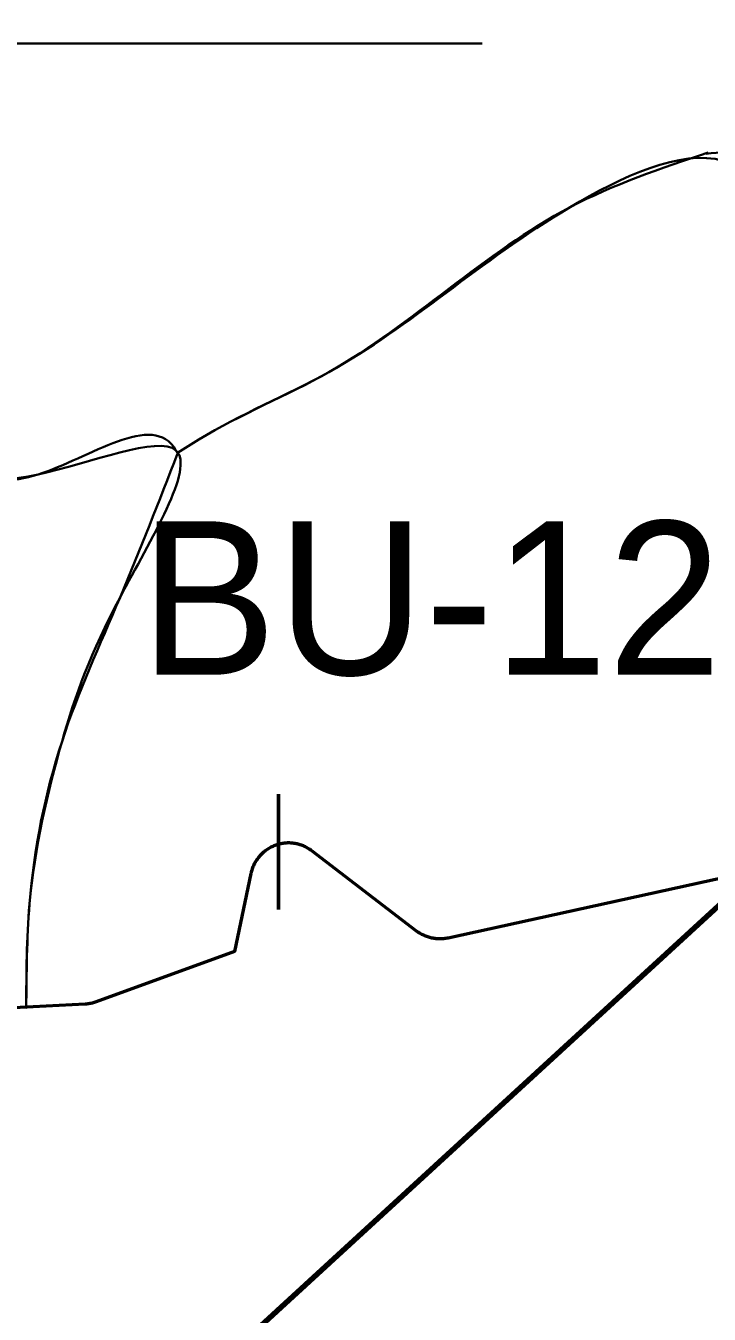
# Model space of a CAD drawing. Extents: x 553962 to 842807, y 8883888 to 9032388.
# Drawn here: x 711064 to 712844, y 8954562 to 8957918 of the extents above; entities that cross this region are included whole.
import ezdxf

# ---------------------------------------------------------------- set-up
doc = ezdxf.new("R2010")
doc.units = 0
doc.header["$LTSCALE"] = 150
for name, color, linetype, lineweight in [('20', 7, 'Continuous', 35), ('40', 7, 'Continuous', 60), ('60', 7, 'Continuous', 53), ('9', 7, 'Continuous', 90)]:
    doc.layers.add(name, color=color, linetype=linetype, lineweight=lineweight)

msp = doc.modelspace()

# ---------------------------------------------------------------- linework, layer by layer
at = {"layer": '20'}
msp.add_line((711065.1, 8955359.2), (711066.5, 8955361.5), dxfattribs=at)
for points in [[(711066.5, 8955361.5), (711218.2, 8955369.3), (711219.7, 8955369.4), (711222.5, 8955369.6), (711225.3, 8955370), (711228.1, 8955370.3), (711230.9, 8955370.8), (711233.7, 8955371.3), (711236.4, 8955372), (711239.2, 8955372.7), (711241.9, 8955373.4), (711244.6, 8955374.3), (711247.3, 8955375.2), (711607.3, 8955506.2), (711650.5, 8955709.9), (711650.6, 8955710.5), (711651.2, 8955713.2), (711652, 8955716), (711652.8, 8955718.7), (711653.7, 8955721.4), (711654.6, 8955724), (711655.6, 8955726.7), (711656.7, 8955729.3), (711657.9, 8955731.8), (711659.1, 8955734.4), (711660.5, 8955736.9), (711661.8, 8955739.3), (711663.3, 8955741.8), (711664.8, 8955744.2), (711666.4, 8955746.5), (711668.1, 8955748.8), (711669.8, 8955751), (711671.6, 8955753.2), (711673.4, 8955755.4), (711675.3, 8955757.5), (711677.3, 8955759.5), (711679.3, 8955761.5), (711681.4, 8955763.4), (711683.5, 8955765.3), (711685.7, 8955767.1), (711687.9, 8955768.8), (711690.2, 8955770.5), (711692.5, 8955772.1), (711694.9, 8955773.6), (711697.3, 8955775.1), (711699.8, 8955776.5), (711702.2, 8955777.9), (711704.8, 8955779.1), (711707.3, 8955780.3), (711709.9, 8955781.5), (711712.6, 8955782.5), (711715.2, 8955783.5), (711717.9, 8955784.4), (711720.6, 8955785.2), (711723.3, 8955785.9), (711726.1, 8955786.6), (711728.8, 8955787.2), (711731.6, 8955787.7), (711734.4, 8955788.1), (711737.2, 8955788.5), (711740, 8955788.8), (711742.9, 8955789), (711745.7, 8955789.1), (711748.5, 8955789.1), (711751.3, 8955789.1), (711754.2, 8955788.9), (711757, 8955788.7), (711759.8, 8955788.4), (711762.6, 8955788.1), (711765.4, 8955787.6), (711768.2, 8955787.1), (711771, 8955786.5), (711773.7, 8955785.8), (711776.4, 8955785.1), (711779.1, 8955784.2), (711781.8, 8955783.3), (711784.5, 8955782.3), (711787.1, 8955781.3), (711789.7, 8955780.2), (711792.2, 8955778.9), (711794.8, 8955777.7), (711797.2, 8955776.3), (711799.7, 8955774.9), (711802.1, 8955773.4), (711804.5, 8955771.8), (711806.8, 8955770.2), (711809, 8955768.6), (712082.1, 8955559.8), (712083.7, 8955558.6)], [(712083.7, 8955558.6), (712086, 8955557), (712088.3, 8955555.4), (712090.7, 8955553.9), (712093.1, 8955552.5), (712095.6, 8955551.1), (712098.1, 8955549.8), (712100.7, 8955548.6), (712103.2, 8955547.4), (712105.9, 8955546.3), (712108.5, 8955545.3), (712111.2, 8955544.4), (712113.9, 8955543.5), (712116.6, 8955542.7), (712119.3, 8955542), (712122.1, 8955541.4), (712124.9, 8955540.9), (712127.7, 8955540.4), (712130.5, 8955540), (712133.3, 8955539.7), (712136.1, 8955539.5), (712138.9, 8955539.3), (712141.7, 8955539.2), (712144.6, 8955539.2), (712147.4, 8955539.3), (712150.2, 8955539.5), (712153, 8955539.8), (712155.8, 8955540.1), (712158.6, 8955540.5), (712161.4, 8955541), (712164.2, 8955541.5), (713074.4, 8955740.6)]]:
    msp.add_lwpolyline(points, dxfattribs=at)
for points in [[(714530.8, 8955888.6), (714590.3, 8955960), (714768.7, 8956112.7), (714923.2, 8956491.5), (715038.2, 8956662), (715015.4, 8957023.5), (714929.2, 8957329.9), (714834.1, 8957624.4), (714866.8, 8957826.6), (715101.6, 8958307.4), (714756.8, 8958161.6), (714468.4, 8958090.2), (714197.9, 8958039.6), (714022.5, 8958024.8), (713555.7, 8957885), (713317.9, 8957691.6), (713044.4, 8957608.3), (712836.3, 8957584.5)], [(713366.2, 8955723.5), (713310.5, 8955969.2), (713238, 8956229.3), (713238, 8956562.1), (713238, 8956810.1), (713189.6, 8956985.6), (712881.3, 8957566.3), (712482.2, 8957445.3), (711853.5, 8957015.8), (711514.9, 8956840.4), (711458.7, 8956805)], [(712841.8, 8957587.7), (712482.2, 8957445.3), (711853.5, 8957015.8), (711514.9, 8956840.4), (711458.7, 8956805)], [(710504.6, 8956761.7), (710907.9, 8956731.6), (711095.8, 8956749.1), (711455.1, 8956811.8), (711458, 8956806.4)], [(710504.6, 8956761.7), (710907.9, 8956731.6), (711095.8, 8956749.1), (711455.1, 8956811.8), (711309.4, 8956429), (711158.2, 8956053.9), (711073.6, 8955630.4), (711065.1, 8955359.2)], [(711459.5, 8956803.5), (711309.4, 8956429), (711158.2, 8956053.9), (711073.6, 8955630.4), (711065.1, 8955359.2)], [(711459.5, 8956803.5), (711309.4, 8956429), (711158.2, 8956053.9), (711073.6, 8955630.4), (711065.1, 8955359.2)]]:
    msp.add_spline(points, degree=3, dxfattribs=at)
at = {"layer": '40'}
msp.add_line((711722.3, 8955915.9), (711722.3, 8955615.9), dxfattribs=at)
at = {"layer": '40', "lineweight": 35}
msp.add_lwpolyline([(709982.4, 8956790.3), (710665.9, 8957871.2), (712253.2, 8957871.2)], dxfattribs=at)
at = {"layer": '60'}
for points in [[(712083.7, 8955558.6), (712082.1, 8955559.8), (711809, 8955768.6), (711806.8, 8955770.2), (711804.5, 8955771.8), (711802.1, 8955773.4), (711799.7, 8955774.9), (711797.2, 8955776.3), (711794.8, 8955777.7), (711792.2, 8955778.9), (711789.7, 8955780.2), (711787.1, 8955781.3), (711784.5, 8955782.3), (711781.8, 8955783.3), (711779.1, 8955784.2), (711776.4, 8955785.1), (711773.7, 8955785.8), (711771, 8955786.5), (711768.2, 8955787.1), (711765.4, 8955787.6), (711762.6, 8955788.1), (711759.8, 8955788.4), (711757, 8955788.7), (711754.2, 8955788.9), (711751.3, 8955789.1), (711748.5, 8955789.1), (711745.7, 8955789.1), (711742.9, 8955789), (711740, 8955788.8), (711737.2, 8955788.5), (711734.4, 8955788.1), (711731.6, 8955787.7), (711728.8, 8955787.2), (711726.1, 8955786.6), (711723.3, 8955785.9), (711720.6, 8955785.2), (711717.9, 8955784.4), (711715.2, 8955783.5), (711712.6, 8955782.5), (711709.9, 8955781.5), (711707.3, 8955780.3), (711704.8, 8955779.1), (711702.2, 8955777.9), (711699.8, 8955776.5), (711697.3, 8955775.1), (711694.9, 8955773.6), (711692.5, 8955772.1), (711690.2, 8955770.5), (711687.9, 8955768.8), (711685.7, 8955767.1), (711683.5, 8955765.3), (711681.4, 8955763.4), (711679.3, 8955761.5), (711677.3, 8955759.5), (711675.3, 8955757.5), (711673.4, 8955755.4), (711671.6, 8955753.2), (711669.8, 8955751), (711668.1, 8955748.8), (711666.4, 8955746.5), (711664.8, 8955744.2), (711663.3, 8955741.8), (711661.8, 8955739.3), (711660.5, 8955736.9), (711659.1, 8955734.4), (711657.9, 8955731.8), (711656.7, 8955729.3), (711655.6, 8955726.7), (711654.6, 8955724), (711653.7, 8955721.4), (711652.8, 8955718.7), (711652, 8955716), (711651.2, 8955713.2), (711650.6, 8955710.5), (711650.5, 8955709.9), (711607.3, 8955506.2), (711247.3, 8955375.2), (711244.6, 8955374.3), (711241.9, 8955373.4), (711239.2, 8955372.7), (711236.4, 8955372), (711233.7, 8955371.3), (711230.9, 8955370.8), (711228.1, 8955370.3), (711225.3, 8955370), (711222.5, 8955369.6), (711219.7, 8955369.4), (711218.2, 8955369.3), (710980.6, 8955357.1)], [(713074.4, 8955740.6), (712164.2, 8955541.5), (712161.4, 8955541), (712158.6, 8955540.5), (712155.8, 8955540.1), (712153, 8955539.8), (712150.2, 8955539.5), (712147.4, 8955539.3), (712144.6, 8955539.2), (712141.7, 8955539.2), (712138.9, 8955539.3), (712136.1, 8955539.5), (712133.3, 8955539.7), (712130.5, 8955540), (712127.7, 8955540.4), (712124.9, 8955540.9), (712122.1, 8955541.4), (712119.3, 8955542), (712116.6, 8955542.7), (712113.9, 8955543.5), (712111.2, 8955544.4), (712108.5, 8955545.3), (712105.9, 8955546.3), (712103.2, 8955547.4), (712100.7, 8955548.6), (712098.1, 8955549.8), (712095.6, 8955551.1), (712093.1, 8955552.5), (712090.7, 8955553.9), (712088.3, 8955555.4), (712086, 8955557), (712083.7, 8955558.6)]]:
    msp.add_lwpolyline(points, dxfattribs=at)
at = {"layer": '9'}
msp.add_lwpolyline([(705081.2, 8958366.8), (705509.2, 8948874.2), (720755.9, 8962863.6), (723053.6, 8963740.6)], dxfattribs=at)

# ---------------------------------------------------------------- texts
at = {"layer": '40'}
msp.add_text('BU-120', height=400, dxfattribs=at).set_placement((711360.9, 8956227.3))

doc.saveas('drawing.dxf')
